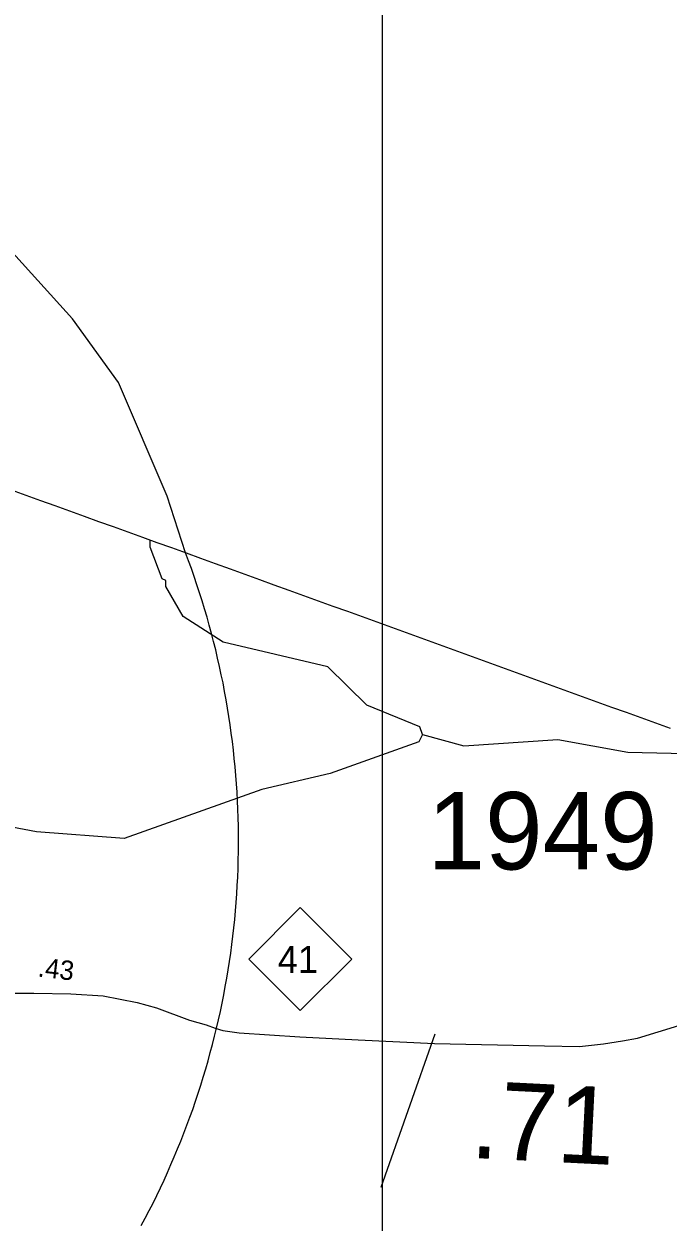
# Model space of a CAD drawing. Extents: x 2093524 to 2270757, y 289120 to 570408.
# Drawn here: x 2243763 to 2247924, y 354326 to 362069 of the extents above; entities that cross this region are included whole.
import ezdxf

# ---------------------------------------------------------------- set-up
doc = ezdxf.new("R2010")
doc.units = 0
for name, color, linetype in [('Exist Boundary Political City Limit New', 7, 'Continuous'), ('Exist Boundary Political CountyLine', 7, 'Continuous'), ('Exist Hydrographic Creek Single Shore', 7, 'Continuous'), ('Exist Road Non-System Type 51', 7, 'Continuous'), ('Exist Road Primary NC Attributed', 7, 'Continuous'), ('Exist Road Primary NC Mileage Hundredths English Label', 7, 'Continuous'), ('Exist Road Primary NC Shield CELL', 7, 'Continuous'), ('Exist Road Primary NC Shield Number Label', 7, 'Continuous'), ('Exist Road Secondary Type 51 Number Label', 7, 'Continuous'), ('Map Preparation Boundary City Limit Buffer Line', 7, 'Continuous'), ('Map Preparation Inset Cut Line', 7, 'Continuous')]:
    doc.layers.add(name, color=color, linetype=linetype)

msp = doc.modelspace()

# ---------------------------------------------------------------- linework, layer by layer
at = {"layer": 'Exist Boundary Political City Limit New'}
msp.add_lwpolyline([(2244520.8, 354303.2), (2244546.5, 354351.6), (2244571.8, 354400.2), (2244596.5, 354449.1), (2244620.8, 354498.3), (2244644.5, 354547.7), (2244667.8, 354597.3), (2244690.5, 354647.2), (2244712.5, 354697.4), (2244734.2, 354747.7), (2244755.2, 354798.3), (2244776, 354849.1), (2244796, 354900.1), (2244815.5, 354951.3), (2244834.5, 355002.8), (2244853, 355054.4), (2244870.8, 355106.2), (2244888.2, 355158.2), (2244905, 355210.3), (2244921.2, 355262.7), (2244937, 355315.2), (2244952, 355367.8), (2244966.8, 355420.7), (2244980.8, 355473.7), (2244994.2, 355526.8), (2245007.2, 355580), (2245019.5, 355633.4), (2245031.5, 355686.9), (2245042.8, 355740.6), (2245053.5, 355794.3), (2245063.5, 355848.2), (2245073, 355902.2), (2245082.2, 355956.2), (2245090.5, 356010.4), (2245098.5, 356064.6), (2245105.8, 356118.9), (2245112.5, 356173.3), (2245118.8, 356227.8), (2245124.2, 356282.3), (2245129.2, 356336.9), (2245133.8, 356391.5), (2245137.8, 356446.2), (2245141, 356500.9), (2245143.8, 356555.7), (2245145.8, 356610.4), (2245147.5, 356665.2), (2245148.5, 356720), (2245149, 356774.8), (2245148.8, 356829.6), (2245148, 356884.4), (2245146.8, 356939.2), (2245145, 356994), (2245142.5, 357048.8), (2245139.5, 357103.5), (2245136, 357158.2), (2245131.8, 357212.8), (2245127.2, 357267.4), (2245121.8, 357322), (2245116, 357376.5), (2245109.5, 357430.9), (2245102.5, 357485.3), (2245095, 357539.6), (2245087, 357593.8), (2245078.2, 357647.9), (2245069, 357701.9), (2245059, 357755.8), (2245048.8, 357809.7), (2245037.8, 357863.3), (2245026.2, 357916.9), (2245014.2, 357970.4), (2245001.5, 358023.7), (2244988.2, 358076.9), (2244974.5, 358130), (2244960.2, 358182.9), (2244945.5, 358235.7), (2244930, 358288.2), (2244914, 358340.7), (2244897.5, 358393), (2244880.5, 358445), (2244863, 358497), (2244844.8, 358548.7), (2244826, 358600.2), (2244807, 358651.5), (2244689, 359017.5), (2244373, 359750.6), (2244077.2, 360162.4), (2243668.2, 360612.3)], dxfattribs=at)
at = {"layer": 'Exist Boundary Political CountyLine'}
msp.add_lwpolyline([(2243680.5, 359057.6), (2243774.5, 359023.6), (2243868.8, 358989.7), (2243963, 358955.8), (2244057, 358921.8), (2244151.2, 358887.9), (2244245.2, 358853.9), (2244339.5, 358820), (2244433.5, 358786.1), (2244527.8, 358752.2), (2244622, 358718.2), (2244716, 358684.3), (2244810.2, 358650.3), (2244904.2, 358616.4), (2244999, 358582.1), (2245094, 358547.7), (2245188.8, 358513.4), (2245283.5, 358479), (2245378.2, 358444.7), (2245473.2, 358410.3), (2245568, 358375.9), (2245662.8, 358341.6), (2245757.5, 358307.2), (2245852.2, 358272.9), (2245947.2, 358238.5), (2246042, 358204.2), (2246136.8, 358169.8), (2246231.5, 358135.5), (2246326.5, 358101.1), (2246421.2, 358066.8), (2246516, 358032.4), (2246610.8, 357998.1), (2246705.8, 357963.7), (2246800.5, 357929.4), (2246895.2, 357895), (2246990, 357860.7), (2247084.8, 357826.3), (2247179.8, 357791.9), (2247274.5, 357757.6), (2247369.2, 357723.2), (2247464, 357688.9), (2247559, 357654.5), (2247653.8, 357620.2), (2247748.5, 357585.8), (2247843.2, 357551.5), (2247938.2, 357517.1)], dxfattribs=at)
at = {"layer": 'Exist Hydrographic Creek Single Shore'}
for points in [[(2246337.4, 357477.9), (2246320.4, 357527.4), (2245978.3, 357665.4), (2245726.3, 357913.1), (2245050.3, 358074.1), (2244790.3, 358239.9), (2244680.3, 358432.4), (2244680.3, 358471.7), (2244655.3, 358482), (2244578.2, 358686.9), (2244578.2, 358734)], [(2246337.4, 357477.9), (2246313.4, 357429.2), (2245740.3, 357224.1), (2245299.4, 357121.2), (2244410.3, 356804.3), (2243844.3, 356848.3), (2242943.3, 357017.1)], [(2246337.4, 357477.9), (2246604.3, 357403.7), (2247212.3, 357444.2), (2247663.4, 357363.1), (2248412.6, 357345.2), (2248767.4, 356806.6), (2248892.3, 356709), (2249059.4, 356659.8), (2249259.4, 356659.1), (2249793.1, 356845.8)]]:
    msp.add_lwpolyline(points, dxfattribs=at)
at = {"layer": 'Exist Road Non-System Type 51'}
msp.add_line((2246070, 354550.9), (2246419.9, 355543.4), dxfattribs=at)
at = {"layer": 'Exist Road Primary NC Attributed'}
msp.add_lwpolyline([(2243693.4, 355804.2), (2243826.3, 355804.2), (2244066.1, 355801.7), (2244275.1, 355787), (2244493.4, 355745.8), (2244618.8, 355711.4), (2244832.2, 355630.8), (2244940.4, 355600.1), (2244998.2, 355579.2), (2245047.4, 355563.2), (2245153.2, 355549.6), (2245545.5, 355523.8), (2245923, 355502.9), (2246415.5, 355480.7), (2247126.9, 355464.8), (2247352, 355461.1), (2247506.9, 355478.3), (2247629.3, 355497.4), (2247726.4, 355514.6), (2248128.5, 355636.3)], dxfattribs=at)
at = {"layer": 'Exist Road Primary NC Shield CELL'}
msp.add_lwpolyline([(2245215, 356025.5), (2245548, 356358.5), (2245881, 356025.5), (2245548, 355692.5)], close=True, dxfattribs=at)
at = {"layer": 'Map Preparation Boundary City Limit Buffer Line'}
msp.add_lwpolyline([(2244520.8, 354303.2), (2244546.5, 354351.6), (2244571.8, 354400.2), (2244596.5, 354449.1), (2244620.8, 354498.3), (2244644.5, 354547.7), (2244667.8, 354597.3), (2244690.5, 354647.2), (2244712.5, 354697.4), (2244734.2, 354747.7), (2244755.2, 354798.3), (2244776, 354849.1), (2244796, 354900.1), (2244815.5, 354951.3), (2244834.5, 355002.8), (2244853, 355054.4), (2244870.8, 355106.2), (2244888.2, 355158.2), (2244905, 355210.3), (2244921.2, 355262.7), (2244937, 355315.2), (2244952, 355367.8), (2244966.8, 355420.7), (2244980.8, 355473.7), (2244994.2, 355526.8), (2245007.2, 355580), (2245019.5, 355633.4), (2245031.5, 355686.9), (2245042.8, 355740.6), (2245053.5, 355794.3), (2245063.5, 355848.2), (2245073, 355902.2), (2245082.2, 355956.2), (2245090.5, 356010.4), (2245098.5, 356064.6), (2245105.8, 356118.9), (2245112.5, 356173.3), (2245118.8, 356227.8), (2245124.2, 356282.3), (2245129.2, 356336.9), (2245133.8, 356391.5), (2245137.8, 356446.2), (2245141, 356500.9), (2245143.8, 356555.7), (2245145.8, 356610.4), (2245147.5, 356665.2), (2245148.5, 356720), (2245149, 356774.8), (2245148.8, 356829.6), (2245148, 356884.4), (2245146.8, 356939.2), (2245145, 356994), (2245142.5, 357048.8), (2245139.5, 357103.5), (2245136, 357158.2), (2245131.8, 357212.8), (2245127.2, 357267.4), (2245121.8, 357322), (2245116, 357376.5), (2245109.5, 357430.9), (2245102.5, 357485.3), (2245095, 357539.6), (2245087, 357593.8), (2245078.2, 357647.9), (2245069, 357701.9), (2245059, 357755.8), (2245048.8, 357809.7), (2245037.8, 357863.3), (2245026.2, 357916.9), (2245014.2, 357970.4), (2245001.5, 358023.7), (2244988.2, 358076.9), (2244974.5, 358130), (2244960.2, 358182.9), (2244945.5, 358235.7), (2244930, 358288.2), (2244914, 358340.7), (2244897.5, 358393), (2244880.5, 358445), (2244863, 358497), (2244844.8, 358548.7), (2244826, 358600.2), (2244807, 358651.5), (2244689, 359017.5), (2244373, 359750.6), (2244077.2, 360162.4), (2243668.2, 360612.3)], dxfattribs=at)
at = {"layer": 'Map Preparation Inset Cut Line'}
msp.add_lwpolyline([(2232756.5, 363036.1), (2246077.2, 363036.1), (2246077.2, 350982), (2232756.5, 350982)], close=True, dxfattribs=at)

# ---------------------------------------------------------------- texts
at = {"layer": 'Exist Road Primary NC Mileage Hundredths English Label'}
for s, height, rotation, p in [('.43', 125, 353.3403, (2243848.2, 355913.2)), ('.71', 500, 357.14953, (2246641.5, 354741.3))]:
    msp.add_text(s, height=height, rotation=rotation, dxfattribs=at).set_placement(p)
at = {"layer": 'Exist Road Primary NC Shield Number Label'}
msp.add_text('41', height=175, dxfattribs=at).set_placement((2245402.2, 355935.8))
at = {"layer": 'Exist Road Secondary Type 51 Number Label'}
msp.add_text('1949', height=500, dxfattribs=at).set_placement((2246369.7, 356604.6))

doc.saveas('drawing.dxf')
